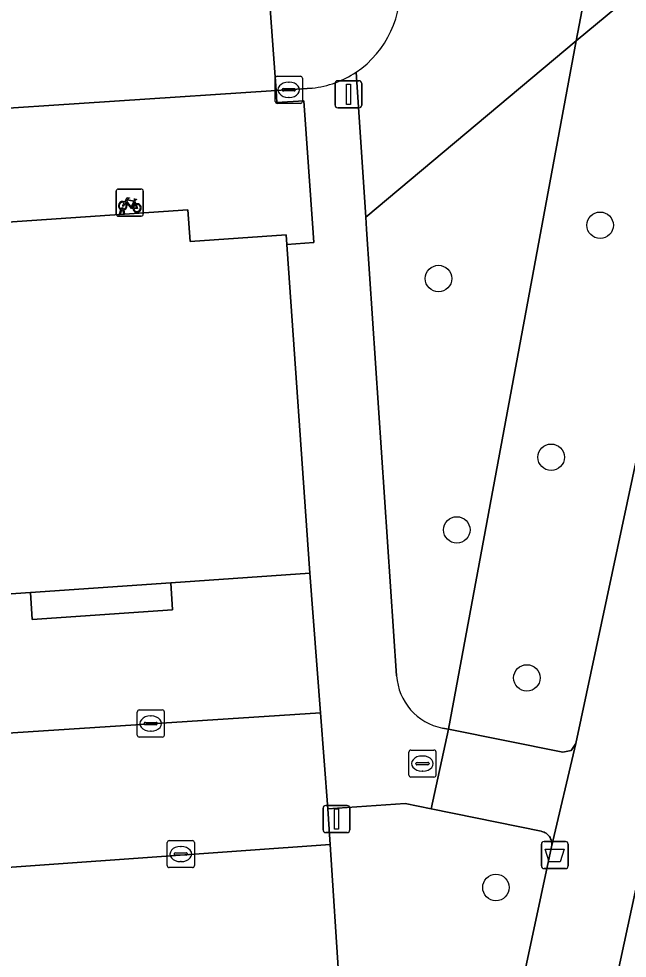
# Model space of a CAD drawing. Extents: x 161248 to 161848, y 384871 to 385383.
# Drawn here: x 161769.06 to 161791.54, y 385099.14 to 385133.84 of the extents above; entities that cross this region are included whole.
import ezdxf

# ---------------------------------------------------------------- set-up
doc = ezdxf.new("R2010")
doc.units = 0
for name, color, linetype in [('IMGEO_Afvalbak', 7, 'Continuous'), ('IMGEO_Boom', 7, 'Continuous'), ('IMGEO_Fietsenrek', 7, 'Continuous'), ('IMGEO_Groenvoorziening', 7, 'Continuous'), ('IMGEO_Kolk', 7, 'Continuous'), ('IMGEO_Lichtmast', 7, 'Continuous'), ('IMGEO_Pand', 7, 'Continuous'), ('IMGEO_Pand_overbouw', 7, 'Continuous'), ('IMGEO_Parkeervlak_open', 7, 'Continuous'), ('IMGEO_Rijbaan_lokaal_open', 7, 'Continuous'), ('IMGEO_Rioolput', 7, 'Continuous'), ('IMGEO_Voetpad_gesloten', 7, 'Continuous'), ('IMGEO_Voetpad_op_trap', 7, 'Continuous'), ('IMGEO_Voetpad_open', 7, 'Continuous')]:
    doc.layers.add(name, color=color, linetype=linetype)

msp = doc.modelspace()

# ---------------------------------------------------------------- linework, layer by layer
at = {"layer": 'IMGEO_Afvalbak'}
for p, q in [((161788.367, 385102.55), (161788.367, 385103.35)), ((161788.367, 385103.35), (161788.367, 385102.55)), ((161788.467, 385103.45), (161789.257, 385103.45)), ((161789.257, 385103.45), (161788.467, 385103.45)), ((161789.357, 385103.35), (161789.357, 385102.55)), ((161789.357, 385102.55), (161789.357, 385103.35)), ((161789.257, 385102.45), (161788.467, 385102.45)), ((161788.467, 385102.45), (161789.257, 385102.45))]:
    msp.add_line(p, q, dxfattribs=at)
msp.add_lwpolyline([(161788.51, 385103.164), (161789.214, 385103.164), (161789.065, 385102.694), (161788.659, 385102.694), (161788.51, 385103.164)], dxfattribs=at)
for centre, start, end in [((161788.467, 385103.35), 90, 180), ((161788.467, 385103.35), 90, 180), ((161789.257, 385103.35), 0, 90), ((161789.257, 385103.35), 360, 90), ((161788.467, 385102.55), 180, 270), ((161788.467, 385102.55), 180, 270), ((161789.257, 385102.55), 270, 0), ((161789.257, 385102.55), 270, 0)]:
    msp.add_arc(centre, 0.1, start, end, dxfattribs=at)
at = {"layer": 'IMGEO_Boom'}
for centre in [(161790.539, 385126.211), (161784.566, 385124.243), (161788.729, 385117.643), (161785.243, 385114.959), (161787.833, 385109.492), (161786.69, 385101.751)]:
    msp.add_circle(centre, 0.489, dxfattribs=at)
at = {"layer": 'IMGEO_Fietsenrek'}
for p, q in [((161772.732, 385127.549), (161773.573, 385127.549)), ((161773.573, 385127.549), (161772.732, 385127.549)), ((161772.657, 385126.624), (161772.657, 385127.465)), ((161772.657, 385127.465), (161772.657, 385126.624)), ((161773.657, 385127.474), (161773.657, 385126.633)), ((161773.657, 385126.633), (161773.657, 385127.474)), ((161772.895, 385126.805), (161772.894, 385126.809)), ((161772.926, 385126.816), (161772.927, 385126.809)), ((161773.344, 385127.098), (161773.38, 385127.003)), ((161773.582, 385126.549), (161772.741, 385126.549)), ((161772.741, 385126.549), (161773.582, 385126.549)), ((161772.784, 385126.633), (161772.823, 385126.793)), ((161772.818, 385126.633), (161772.784, 385126.633)), ((161772.853, 385126.781), (161772.818, 385126.633)), ((161772.936, 385126.633), (161772.902, 385126.775)), ((161772.934, 385126.779), (161772.969, 385126.633)), ((161772.969, 385126.633), (161772.936, 385126.633))]:
    msp.add_line(p, q, dxfattribs=at)
for points in [[(161772.97, 385127.075), (161773.065, 385127.239), (161773.151, 385127.225), (161773.153, 385127.216), (161773.097, 385127.205), (161773.07, 385127.16), (161773.326, 385127.119)], [(161773.326, 385127.119), (161773.351, 385127.168), (161773.345, 385127.172), (161773.322, 385127.176), (161773.31, 385127.183), (161773.309, 385127.186), (161773.311, 385127.191), (161773.406, 385127.176), (161773.408, 385127.166), (161773.398, 385127.153), (161773.386, 385127.147), (161773.372, 385127.153), (161773.344, 385127.098)], [(161772.991, 385127.023), (161772.939, 385126.933), (161772.899, 385126.908), (161772.9, 385126.955), (161772.955, 385127.049)], [(161773.266, 385126.831), (161773.216, 385126.831), (161773.025, 385127.082), (161773.006, 385127.05)], [(161773.313, 385127.094), (161773.056, 385127.135), (161773.039, 385127.106), (161773.206, 385126.886), (161773.313, 385127.094)], [(161773.361, 385126.996), (161773.331, 385127.073), (161773.222, 385126.855), (161773.265, 385126.855)], [(161773.295, 385126.855), (161773.415, 385126.854), (161773.371, 385126.968)], [(161773.391, 385126.975), (161773.446, 385126.83), (161773.296, 385126.83)]]:
    msp.add_lwpolyline(points, dxfattribs=at)
for centre, radius, start, end in [((161772.735, 385127.471), 0.0779, 92.4484, 184.2845), ((161772.735, 385127.471), 0.0779, 92.4484, 184.2845), ((161773.579, 385127.471), 0.0779, 2.4484, 94.2845), ((161773.579, 385127.471), 0.0779, 2.4484, 94.2845), ((161772.897, 385126.934), 0.159, 62.6766, 242.1369), ((161772.897, 385126.934), 0.129, 63.3192, 238.903), ((161772.877, 385126.805), 0.0499, 12.8025, 158.6934), ((161772.877, 385126.805), 0.0174, 12.8025, 163.4502), ((161772.897, 385126.934), 0.129, 253.415, 269.0204), ((161772.897, 385126.934), 0.129, 283.6043, 43.4302), ((161772.897, 385126.934), 0.159, 283.5766, 46.6042), ((161773.424, 385126.85), 0.159, 113.3408, 178.3217), ((161773.424, 385126.85), 0.159, 187.0065, 105.7708), ((161773.424, 385126.85), 0.129, 113.923, 177.9556), ((161773.424, 385126.85), 0.129, 188.6715, 104.5883), ((161772.735, 385126.627), 0.0779, 182.4484, 274.2845), ((161772.735, 385126.627), 0.0779, 182.4484, 274.2845), ((161772.897, 385126.934), 0.159, 253.9967, 271.7867), ((161773.579, 385126.627), 0.0779, 272.4484, 4.2845), ((161773.579, 385126.627), 0.0779, 272.4484, 4.2845)]:
    msp.add_arc(centre, radius, start, end, dxfattribs=at)
at = {"layer": 'IMGEO_Groenvoorziening'}
msp.add_lwpolyline([(161789.644, 385107.074), (161796.116, 385137.449), (161798.074, 385146.636), (161790.426, 385149.018), (161791.337, 385136.863), (161791.153, 385134.273), (161789.657, 385133.021), (161784.931, 385107.595), (161789.157, 385106.75), (161789.468, 385106.811)], close=True, dxfattribs=at)
for points in [[(161781.52, 385131.866), (161781.88, 385126.515), (161789.657, 385133.021), (161789.921, 385134.443)], [(161789.921, 385134.443), (161789.657, 385133.021), (161791.153, 385134.273)], [(161789.657, 385133.021), (161781.88, 385126.515)], [(161784.931, 385107.595), (161789.657, 385133.021)], [(161781.88, 385126.515), (161781.91, 385126.072)], [(161781.91, 385126.072), (161783.02, 385109.572)], [(161784.711, 385107.639), (161784.931, 385107.595)], [(161785.794, 385089.483), (161788.744, 385103.257), (161788.751, 385103.3), (161788.753, 385103.343), (161788.752, 385103.387), (161788.747, 385103.43), (161788.738, 385103.472), (161788.726, 385103.514), (161788.709, 385103.554), (161788.689, 385103.593), (161788.666, 385103.63), (161788.64, 385103.664), (161788.61, 385103.696), (161788.578, 385103.725), (161788.544, 385103.752), (161788.507, 385103.775), (161788.468, 385103.794), (161788.428, 385103.81), (161788.386, 385103.823), (161788.364, 385103.828), (161784.298, 385104.662), (161783.336, 385104.859), (161780.483, 385104.655), (161780.568, 385103.34), (161780.897, 385098.218)]]:
    msp.add_lwpolyline(points, dxfattribs=at)
for centre, radius, start, end in [((161779.498, 385134.901), 3.647, 303.6762, 6.9201), ((161785.125, 385109.707), 2.109, 183.6813, 258.678)]:
    msp.add_arc(centre, radius, start, end, dxfattribs=at)
at = {"layer": 'IMGEO_Kolk'}
for p, q in [((161778.609, 385131.714), (161779.461, 385131.714)), ((161778.534, 385130.788), (161778.534, 385131.64)), ((161779.022, 385131.494), (161779.047, 385131.494)), ((161779.535, 385131.64), (161779.535, 385130.788)), ((161778.793, 385131.208), (161778.793, 385131.22)), ((161779.231, 385131.171), (161778.833, 385131.171)), ((161778.836, 385131.257), (161779.234, 385131.257)), ((161779.277, 385131.22), (161779.277, 385131.208)), ((161779.461, 385130.714), (161778.609, 385130.714)), ((161779.045, 385130.934), (161779.02, 385130.934)), ((161773.434, 385107.381), (161773.434, 385108.233)), ((161773.509, 385108.307), (161774.361, 385108.307)), ((161773.922, 385108.087), (161773.947, 385108.087)), ((161774.435, 385108.233), (161774.435, 385107.381)), ((161773.693, 385107.801), (161773.693, 385107.813)), ((161774.131, 385107.764), (161773.733, 385107.764)), ((161773.736, 385107.85), (161774.134, 385107.85)), ((161774.177, 385107.813), (161774.177, 385107.801)), ((161773.945, 385107.527), (161773.92, 385107.527)), ((161774.361, 385107.307), (161773.509, 385107.307)), ((161774.544, 385102.56), (161774.544, 385103.412)), ((161774.619, 385103.486), (161775.471, 385103.486)), ((161775.032, 385103.266), (161775.057, 385103.266)), ((161775.545, 385103.412), (161775.545, 385102.56)), ((161774.803, 385102.98), (161774.803, 385102.992)), ((161775.241, 385102.943), (161774.843, 385102.943)), ((161774.846, 385103.029), (161775.244, 385103.029)), ((161775.287, 385102.992), (161775.287, 385102.98)), ((161775.055, 385102.706), (161775.03, 385102.706)), ((161775.471, 385102.486), (161774.619, 385102.486))]:
    msp.add_line(p, q, dxfattribs=at)
for points in [[(161778.609, 385131.714), (161779.461, 385131.714)], [(161778.534, 385130.788), (161778.534, 385131.64)], [(161779.535, 385131.64), (161779.535, 385130.788)], [(161779.461, 385130.714), (161778.609, 385130.714)], [(161773.434, 385107.381), (161773.434, 385108.233)], [(161773.509, 385108.307), (161774.361, 385108.307)], [(161774.435, 385108.233), (161774.435, 385107.381)], [(161774.361, 385107.307), (161773.509, 385107.307)], [(161774.544, 385102.56), (161774.544, 385103.412)], [(161774.619, 385103.486), (161775.471, 385103.486)], [(161775.545, 385103.412), (161775.545, 385102.56)], [(161775.471, 385102.486), (161774.619, 385102.486)]]:
    msp.add_lwpolyline(points, dxfattribs=at)
for centre, radius, start, end in [((161778.611, 385131.638), 0.0765, 91.552, 178.448), ((161778.611, 385131.638), 0.0765, 91.552, 178.448), ((161779.459, 385131.638), 0.0765, 1.552, 88.448), ((161779.459, 385131.638), 0.0765, 1.552, 88.448), ((161778.833, 385131.217), 0.0403, 85.8775, 175.7526), ((161778.83, 385131.207), 0.0366, 178.938, 274.7102), ((161779.234, 385131.214), 0.043, 264.8664, 352.4533), ((161779.238, 385131.219), 0.0386, 1.7309, 96.639), ((161778.611, 385130.79), 0.0765, 181.552, 268.448), ((161778.611, 385130.79), 0.0765, 181.552, 268.448), ((161779.459, 385130.79), 0.0765, 271.552, 358.448), ((161779.459, 385130.79), 0.0765, 271.552, 358.448), ((161773.511, 385108.231), 0.0765, 91.552, 178.448), ((161773.511, 385108.231), 0.0765, 91.552, 178.448), ((161774.359, 385108.231), 0.0765, 1.552, 88.448), ((161774.359, 385108.231), 0.0765, 1.552, 88.448), ((161773.733, 385107.81), 0.0403, 85.8775, 175.7526), ((161773.73, 385107.8), 0.0366, 178.938, 274.7102), ((161774.134, 385107.807), 0.043, 264.8664, 352.4533), ((161774.138, 385107.812), 0.0386, 1.7309, 96.639), ((161773.511, 385107.383), 0.0765, 181.552, 268.448), ((161773.511, 385107.383), 0.0765, 181.552, 268.448), ((161774.359, 385107.383), 0.0765, 271.552, 358.448), ((161774.359, 385107.383), 0.0765, 271.552, 358.448), ((161774.621, 385103.41), 0.0765, 91.552, 178.448), ((161774.621, 385103.41), 0.0765, 91.552, 178.448), ((161775.469, 385103.41), 0.0765, 1.552, 88.448), ((161775.469, 385103.41), 0.0765, 1.552, 88.448), ((161774.843, 385102.989), 0.0403, 85.8775, 175.7526), ((161774.84, 385102.979), 0.0366, 178.938, 274.7102), ((161775.244, 385102.986), 0.043, 264.8664, 352.4533), ((161775.248, 385102.991), 0.0386, 1.7309, 96.639), ((161774.621, 385102.562), 0.0765, 181.552, 268.448), ((161774.621, 385102.562), 0.0765, 181.552, 268.448), ((161775.469, 385102.562), 0.0765, 271.552, 358.448), ((161775.469, 385102.562), 0.0765, 271.552, 358.448)]:
    msp.add_arc(centre, radius, start, end, dxfattribs=at)
for centre, major_axis, ratio, start_param, end_param in [((161779.021, 385131.214), (-0.387, 0.002), 0.722429, 4.712389, 7.853982), ((161779.046, 385131.214), (-0.39, 0.002), 0.717154, 1.570796, 4.712389), ((161773.921, 385107.807), (-0.387, 0.002), 0.722429, 4.712389, 7.853982), ((161773.946, 385107.807), (-0.39, 0.002), 0.717154, 1.570796, 4.712389), ((161775.031, 385102.986), (-0.387, 0.002), 0.722429, 4.712389, 7.853982), ((161775.056, 385102.986), (-0.39, 0.002), 0.717154, 1.570796, 4.712389)]:
    msp.add_ellipse(centre, major_axis=major_axis, ratio=ratio, start_param=start_param, end_param=end_param, dxfattribs=at)
at = {"layer": 'IMGEO_Lichtmast'}
for p, q in [((161780.742, 385130.649), (161780.742, 385131.449)), ((161780.742, 385131.449), (161780.742, 385130.649)), ((161780.842, 385131.549), (161781.632, 385131.549)), ((161781.632, 385131.549), (161780.842, 385131.549)), ((161781.732, 385131.449), (161781.732, 385130.649)), ((161781.732, 385130.649), (161781.732, 385131.449)), ((161781.632, 385130.549), (161780.842, 385130.549)), ((161780.842, 385130.549), (161781.632, 385130.549)), ((161780.299, 385103.88), (161780.299, 385104.68)), ((161780.299, 385104.68), (161780.299, 385103.88)), ((161780.399, 385104.78), (161781.189, 385104.78)), ((161781.189, 385104.78), (161780.399, 385104.78)), ((161781.289, 385104.68), (161781.289, 385103.88)), ((161781.289, 385103.88), (161781.289, 385104.68)), ((161781.189, 385103.78), (161780.399, 385103.78)), ((161780.399, 385103.78), (161781.189, 385103.78))]:
    msp.add_line(p, q, dxfattribs=at)
for points in [[(161781.162, 385131.424), (161781.312, 385131.424), (161781.312, 385130.674), (161781.162, 385130.674), (161781.162, 385131.424)], [(161780.719, 385104.655), (161780.869, 385104.655), (161780.869, 385103.905), (161780.719, 385103.905), (161780.719, 385104.655)]]:
    msp.add_lwpolyline(points, dxfattribs=at)
for centre, start, end in [((161780.842, 385131.449), 90, 180), ((161780.842, 385131.449), 90, 180), ((161781.632, 385131.449), 0, 90), ((161781.632, 385131.449), 360, 90), ((161780.842, 385130.649), 180, 270), ((161780.842, 385130.649), 180, 270), ((161781.632, 385130.649), 270, 0), ((161781.632, 385130.649), 270, 0), ((161780.399, 385104.68), 90, 180), ((161780.399, 385104.68), 90, 180), ((161781.189, 385104.68), 0, 90), ((161781.189, 385104.68), 360, 90), ((161780.399, 385103.88), 180, 270), ((161780.399, 385103.88), 180, 270), ((161781.189, 385103.88), 270, 0), ((161781.189, 385103.88), 270, 0)]:
    msp.add_arc(centre, 0.1, start, end, dxfattribs=at)
at = {"layer": 'IMGEO_Pand'}
msp.add_lwpolyline([(161778.965, 385125.505), (161778.941, 385125.854), (161775.39, 385125.607), (161775.309, 385126.786), (161767.187, 385126.222), (161767.268, 385125.043), (161766.986, 385125.023), (161765.193, 385124.899), (161762.15, 385124.688), (161760.913, 385124.602), (161745.69, 385123.545), (161745.39, 385123.524), (161746.257, 385111.035), (161751.617, 385111.407), (161759.788, 385111.975), (161766.242, 385112.423), (161769.484, 385112.648), (161774.672, 385113.008), (161779.809, 385113.365)], close=True, dxfattribs=at)
at = {"layer": 'IMGEO_Pand_overbouw'}
msp.add_lwpolyline([(161778.263, 385135.406), (161776.467, 385135.281), (161767.42, 385134.644), (161766.309, 385134.541), (161766.603, 385130.405), (161766.986, 385125.023), (161767.268, 385125.043), (161767.187, 385126.222), (161775.309, 385126.786), (161775.39, 385125.607), (161778.941, 385125.854), (161778.965, 385125.505), (161779.964, 385125.575), (161779.939, 385125.927), (161779.593, 385130.813), (161778.593, 385130.742), (161778.562, 385131.184)], close=True, dxfattribs=at)
at = {"layer": 'IMGEO_Parkeervlak_open'}
for points in [[(161744.939, 385105.909), (161780.207, 385108.205), (161779.809, 385113.365), (161774.672, 385113.008), (161774.742, 385112.012), (161769.554, 385111.651), (161769.484, 385112.648), (161766.242, 385112.423), (161766.312, 385111.426), (161759.858, 385110.978), (161759.788, 385111.975), (161751.617, 385111.407), (161751.687, 385110.411), (161746.327, 385110.039), (161746.452, 385108.242)], [(161780.568, 385103.34), (161753.039, 385101.377)], [(161754.091, 385100.567), (161754.435, 385096.315), (161780.897, 385098.218), (161780.568, 385103.34)]]:
    msp.add_lwpolyline(points, dxfattribs=at)
msp.add_lwpolyline([(161769.484, 385112.648), (161769.554, 385111.651), (161774.742, 385112.012), (161774.672, 385113.008)], close=True, dxfattribs=at)
at = {"layer": 'IMGEO_Rijbaan_lokaal_open'}
for points in [[(161774.165, 385192.778), (161774.237, 385191.764), (161774.609, 385186.562), (161775.608, 385186.633), (161776.22, 385177.945), (161775.229, 385177.875), (161775.933, 385168.029), (161776.914, 385168.098), (161777.526, 385159.401), (161776.554, 385159.332), (161777.256, 385149.507), (161778.218, 385149.575), (161778.83, 385140.897), (161777.876, 385140.83), (161778.263, 385135.406), (161778.562, 385131.184), (161779.901, 385131.276)], [(161780.483, 385104.655), (161780.207, 385108.205), (161744.939, 385105.909), (161727.375, 385104.765)], [(161753.039, 385101.377), (161780.568, 385103.34), (161780.483, 385104.655)]]:
    msp.add_lwpolyline(points, dxfattribs=at)
msp.add_lwpolyline([(161778.263, 385135.406), (161776.467, 385135.281), (161767.42, 385134.644), (161766.309, 385134.541), (161766.603, 385130.405), (161778.562, 385131.184)], close=True, dxfattribs=at)
for centre, radius, start, end in [((161779.498, 385134.901), 3.647, 303.6762, 6.9201), ((161779.498, 385134.899), 3.645, 276.3501, 303.6957)]:
    msp.add_arc(centre, radius, start, end, dxfattribs=at)
at = {"layer": 'IMGEO_Rioolput'}
for p, q in [((161783.473, 385105.902), (161783.473, 385106.754)), ((161783.548, 385106.828), (161784.4, 385106.828)), ((161784.474, 385106.754), (161784.474, 385105.902)), ((161783.732, 385106.322), (161783.732, 385106.334)), ((161783.775, 385106.371), (161784.173, 385106.371)), ((161783.961, 385106.608), (161783.986, 385106.608)), ((161784.216, 385106.334), (161784.216, 385106.322)), ((161784.17, 385106.285), (161783.772, 385106.285)), ((161783.984, 385106.048), (161783.959, 385106.048)), ((161784.4, 385105.828), (161783.548, 385105.828))]:
    msp.add_line(p, q, dxfattribs=at)
for points in [[(161783.473, 385105.902), (161783.473, 385106.754)], [(161783.548, 385106.828), (161784.4, 385106.828)], [(161784.474, 385106.754), (161784.474, 385105.902)], [(161784.4, 385105.828), (161783.548, 385105.828)]]:
    msp.add_lwpolyline(points, dxfattribs=at)
for centre, radius, start, end in [((161783.55, 385106.752), 0.0765, 91.552, 178.448), ((161783.55, 385106.752), 0.0765, 91.552, 178.448), ((161784.398, 385106.752), 0.0765, 1.552, 88.448), ((161784.398, 385106.752), 0.0765, 1.552, 88.448), ((161783.772, 385106.331), 0.0403, 85.8775, 175.7526), ((161784.177, 385106.333), 0.0386, 1.7309, 96.639), ((161783.769, 385106.321), 0.0366, 178.938, 274.7102), ((161784.173, 385106.328), 0.043, 264.8664, 352.4533), ((161783.55, 385105.904), 0.0765, 181.552, 268.448), ((161783.55, 385105.904), 0.0765, 181.552, 268.448), ((161784.398, 385105.904), 0.0765, 271.552, 358.448), ((161784.398, 385105.904), 0.0765, 271.552, 358.448)]:
    msp.add_arc(centre, radius, start, end, dxfattribs=at)
for centre, major_axis, ratio, start_param, end_param in [((161783.96, 385106.328), (-0.387, 0.002), 0.722429, 4.712389, 7.853982), ((161783.985, 385106.328), (-0.39, 0.002), 0.717154, 1.570796, 4.712389)]:
    msp.add_ellipse(centre, major_axis=major_axis, ratio=ratio, start_param=start_param, end_param=end_param, dxfattribs=at)
at = {"layer": 'IMGEO_Voetpad_gesloten'}
msp.add_lwpolyline([(161771.563, 384993.626), (161772.932, 385000), (161802.317, 385136.129), (161799.416, 385136.747), (161769.904, 385000), (161768.985, 384995.754), (161766.76, 384985.38), (161764.446, 384975.027), (161764.368, 384974.599), (161760.948, 384958.566), (161756.934, 384940.274), (161753.604, 384924.892)], dxfattribs=at)
at = {"layer": 'IMGEO_Voetpad_op_trap'}
msp.add_lwpolyline([(161784.298, 385104.662), (161788.364, 385103.828), (161788.386, 385103.823), (161788.428, 385103.81), (161788.468, 385103.794), (161788.507, 385103.775), (161788.544, 385103.752), (161788.578, 385103.725), (161788.61, 385103.696), (161788.64, 385103.664), (161788.666, 385103.63), (161788.689, 385103.593), (161788.709, 385103.554), (161788.726, 385103.514), (161788.738, 385103.472), (161788.747, 385103.43), (161788.752, 385103.387), (161788.753, 385103.343), (161788.751, 385103.3), (161788.744, 385103.257), (161789.644, 385107.074), (161789.468, 385106.811), (161789.157, 385106.75), (161784.931, 385107.595)], close=True, dxfattribs=at)
at = {"layer": 'IMGEO_Voetpad_open'}
for points in [[(161810.465, 385207.275), (161809.778, 385192.126), (161808.589, 385177.868), (161808.119, 385177.946), (161804.938, 385178.273), (161804.818, 385178.285), (161798.074, 385146.636), (161796.116, 385137.449), (161789.644, 385107.074), (161788.744, 385103.257), (161785.794, 385089.483)], [(161769.904, 385000), (161799.416, 385136.747)], [(161781.91, 385126.072), (161781.88, 385126.515), (161781.52, 385131.866)], [(161779.901, 385131.276), (161778.562, 385131.184), (161778.593, 385130.742), (161779.593, 385130.813), (161779.939, 385125.927), (161779.964, 385125.575), (161778.965, 385125.505), (161779.809, 385113.365), (161780.207, 385108.205), (161780.483, 385104.655), (161783.336, 385104.859), (161784.298, 385104.662), (161784.931, 385107.595), (161784.711, 385107.639)], [(161783.02, 385109.572), (161781.91, 385126.072)]]:
    msp.add_lwpolyline(points, dxfattribs=at)
msp.add_lwpolyline([(161766.603, 385130.405), (161766.986, 385125.023), (161767.268, 385125.043), (161767.187, 385126.222), (161775.309, 385126.786), (161775.39, 385125.607), (161778.941, 385125.854), (161778.965, 385125.505), (161779.964, 385125.575), (161779.939, 385125.927), (161779.593, 385130.813), (161778.593, 385130.742), (161778.562, 385131.184)], close=True, dxfattribs=at)
for centre, radius, start, end in [((161779.498, 385134.899), 3.645, 276.3501, 303.6957), ((161785.125, 385109.707), 2.109, 183.6813, 258.678)]:
    msp.add_arc(centre, radius, start, end, dxfattribs=at)

doc.saveas('drawing.dxf')
